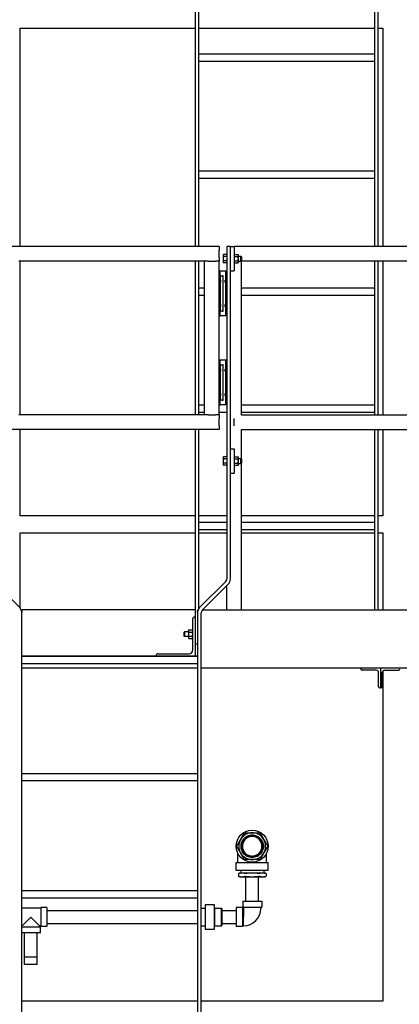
# Model space of a CAD drawing. Header units: inches. Extents: x 24 to 1128, y -94 to 748.
# Tile 480 of 573: x 878 to 917, y 196 to 297. Entities that reach past the tile are written whole.
import ezdxf

# ---------------------------------------------------------------- set-up
doc = ezdxf.new("R2010")
doc.units = ezdxf.units.IN
doc.header["$LTSCALE"] = 32
doc.header["$MEASUREMENT"] = 0
doc.layers.add('Visible (ANSI)', color=7, linetype='Continuous', lineweight=30)

msp = doc.modelspace()

# ---------------------------------------------------------------- linework, layer by layer
at = {"layer": 'Visible (ANSI)'}
for p, q in [((896.22407, 309.56546), (896.22407, 273.37612)), ((896.59907, 273.37612), (896.59907, 309.56546)), ((914.59907, 309.56546), (914.59907, 273.37612)), ((914.97407, 273.37612), (914.97407, 309.56546)), ((878.27871, 295.75112), (896.22407, 295.75112)), ((878.27871, 273.37612), (878.27871, 295.75112)), ((896.59907, 295.75112), (914.59907, 295.75112)), ((914.97407, 295.75112), (915.44166, 295.75112)), ((915.44166, 295.75112), (915.44166, 273.37612)), ((896.59907, 293.12612), (914.59907, 293.12612)), ((896.59907, 292.37612), (914.59907, 292.37612)), ((896.59907, 281.12612), (914.59907, 281.12612)), ((896.59907, 280.37612), (914.59907, 280.37612)), ((898.66468, 273.37612), (876.66468, 273.37612)), ((898.66468, 273.37612), (898.66468, 273.00112)), ((898.66468, 272.25112), (898.66468, 273.00112)), ((899.09516, 272.50112), (899.12865, 272.55914)), ((899.45916, 272.55914), (899.12865, 272.55914)), ((899.83416, 273.37612), (899.45916, 273.37612)), ((899.45916, 273.37612), (899.45916, 239.28145)), ((899.45916, 272.55914), (899.45916, 272.45088)), ((899.83416, 239.28145), (899.83416, 273.37612)), ((899.83416, 273.37612), (900.20916, 273.37612)), ((900.20916, 273.37612), (900.20916, 270.87612)), ((966.45916, 273.37612), (900.20916, 273.37612)), ((900.20916, 272.50112), (900.24266, 272.55914)), ((900.24266, 272.55914), (900.61367, 272.55914)), ((900.64716, 272.50112), (900.61367, 272.55914)), ((897.16468, 271.87612), (878.16468, 271.87612)), ((878.27871, 256.12612), (878.27871, 271.87612)), ((896.22407, 271.87612), (896.22407, 256.12612)), ((896.59907, 256.12612), (896.59907, 271.87612)), ((897.16468, 256.12612), (897.16468, 271.87612)), ((897.53968, 271.87612), (897.16468, 271.87612)), ((897.53968, 271.87612), (898.28968, 271.87612)), ((898.66468, 271.87612), (898.28968, 271.87612)), ((898.66468, 272.25112), (898.66468, 271.87612)), ((898.66468, 256.12612), (898.66468, 271.87612)), ((899.09516, 272.50112), (899.09516, 272.45088)), ((899.09516, 272.45088), (899.09516, 272.12612)), ((899.09516, 272.12612), (899.09516, 271.80137)), ((899.09516, 271.80137), (899.09516, 271.75112)), ((899.09516, 271.75112), (899.12865, 271.69311)), ((899.45916, 272.34263), (899.12865, 272.34263)), ((899.45916, 271.90962), (899.12865, 271.90962)), ((899.45916, 271.69311), (899.12865, 271.69311)), ((899.45916, 272.50112), (899.45916, 272.50112)), ((899.45916, 272.45088), (899.45916, 272.34263)), ((899.45916, 272.34263), (899.45916, 272.12612)), ((899.45916, 272.12612), (899.45916, 271.90962)), ((899.45916, 271.90962), (899.45916, 271.80137)), ((899.45916, 271.80137), (899.45916, 271.69311)), ((899.45916, 271.75112), (899.45916, 271.75112)), ((900.20916, 271.75112), (900.24266, 271.69311)), ((900.24266, 272.34263), (900.61367, 272.34263)), ((900.24266, 271.90962), (900.61367, 271.90962)), ((900.24266, 271.69311), (900.61367, 271.69311)), ((900.64716, 271.75112), (900.61367, 271.69311)), ((900.64716, 272.45088), (900.64716, 272.50112)), ((900.64716, 272.12612), (900.64716, 272.45088)), ((900.64716, 272.37612), (900.91339, 272.37612)), ((900.64716, 271.80137), (900.64716, 272.12612)), ((900.64716, 271.87612), (900.91339, 271.87612)), ((900.64716, 271.75112), (900.64716, 271.80137)), ((900.95916, 272.32894), (900.91339, 272.37612)), ((900.91339, 271.87612), (900.91339, 272.37612)), ((900.95916, 271.92331), (900.91339, 271.87612)), ((900.91339, 271.87612), (900.95916, 271.87612)), ((900.95916, 272.32894), (900.95916, 271.92331)), ((900.95916, 256.12612), (900.95916, 271.87612)), ((966.45916, 271.87612), (900.95916, 271.87612)), ((914.59907, 271.87612), (914.59907, 256.12612)), ((914.97407, 256.12612), (914.97407, 271.87612)), ((915.44166, 271.87612), (915.44166, 256.12612)), ((898.66468, 270.87612), (898.78968, 270.87612)), ((898.78968, 266.25112), (898.78968, 270.87612)), ((898.78968, 270.87612), (898.82654, 270.87612)), ((898.82654, 270.87612), (899.33416, 270.87612)), ((899.33416, 270.87612), (899.45916, 270.87612)), ((899.33416, 270.87612), (899.33416, 266.25112)), ((899.83416, 270.87612), (900.20916, 270.87612)), ((898.82804, 266.79279), (898.82804, 270.33446)), ((898.8294, 270.37612), (898.99391, 270.37612)), ((899.05641, 270.38252), (899.05641, 266.74473)), ((896.59907, 269.12612), (897.16468, 269.12612)), ((900.95916, 269.12612), (914.59907, 269.12612)), ((896.59907, 268.37612), (897.16468, 268.37612)), ((900.95916, 268.37612), (914.59907, 268.37612)), ((898.99391, 266.75112), (898.8294, 266.75112)), ((898.66468, 266.25112), (898.78968, 266.25112)), ((898.78968, 266.25112), (898.82654, 266.25112)), ((899.33416, 266.25112), (898.82654, 266.25112)), ((899.45916, 266.25112), (899.33416, 266.25112)), ((898.66468, 261.75112), (898.78968, 261.75112)), ((898.78968, 257.12612), (898.78968, 261.75112)), ((898.78968, 261.75112), (898.82654, 261.75112)), ((898.82654, 261.75112), (899.33416, 261.75112)), ((899.33416, 261.75112), (899.45916, 261.75112)), ((899.33416, 261.75112), (899.33416, 257.12612)), ((898.82804, 257.66779), (898.82804, 261.20946)), ((898.8294, 261.25112), (898.99391, 261.25112)), ((899.05641, 261.25752), (899.05641, 257.61973)), ((898.99391, 257.62612), (898.8294, 257.62612)), ((896.59907, 257.12612), (897.16468, 257.12612)), ((898.66468, 257.12612), (898.78968, 257.12612)), ((898.78968, 257.12612), (898.82654, 257.12612)), ((899.33416, 257.12612), (898.82654, 257.12612)), ((899.45916, 257.12612), (899.33416, 257.12612)), ((900.95916, 257.12612), (914.59907, 257.12612)), ((897.16468, 256.12612), (878.16468, 256.12612)), ((896.59907, 256.37612), (897.16468, 256.37612)), ((897.53968, 256.12612), (897.16468, 256.12612)), ((897.53968, 256.12612), (898.28968, 256.12612)), ((898.66468, 256.12612), (898.28968, 256.12612)), ((898.66468, 256.37612), (899.45916, 256.37612)), ((898.66468, 256.12612), (898.66468, 255.75112)), ((898.66468, 255.00112), (898.66468, 255.75112)), ((900.20916, 255.00112), (900.20916, 255.75112)), ((900.95916, 256.37612), (914.59907, 256.37612)), ((900.95916, 256.12612), (966.45916, 256.12612)), ((898.66468, 254.62612), (876.66468, 254.62612)), ((878.27871, 245.75112), (878.27871, 254.62612)), ((896.22407, 254.62612), (896.22407, 232.62612)), ((896.59907, 236.25169), (896.59907, 254.62612)), ((898.66468, 255.00112), (898.66468, 254.62612)), ((900.95916, 251.57894), (900.95916, 254.62612)), ((900.95916, 254.62612), (966.45916, 254.62612)), ((914.59907, 254.62612), (914.59907, 236.12612)), ((914.97407, 236.12612), (914.97407, 254.62612)), ((915.44166, 254.62612), (915.44166, 245.75112)), ((899.83416, 252.62612), (900.20916, 252.62612)), ((900.20916, 252.62612), (900.20916, 250.12612)), ((899.09516, 251.75112), (899.12865, 251.80914)), ((899.09516, 251.75112), (899.09516, 251.70088)), ((899.09516, 251.70088), (899.09516, 251.37612)), ((899.09516, 251.37612), (899.09516, 251.05137)), ((899.45916, 251.80914), (899.12865, 251.80914)), ((899.45916, 251.59263), (899.12865, 251.59263)), ((899.45916, 251.80914), (899.45916, 251.70088)), ((899.45916, 251.75112), (899.45916, 251.75112)), ((899.45916, 251.70088), (899.45916, 251.59263)), ((899.45916, 251.59263), (899.45916, 251.37612)), ((899.45916, 251.37612), (899.45916, 251.15962)), ((900.20916, 251.75112), (900.24266, 251.80914)), ((900.24266, 251.80914), (900.61367, 251.80914)), ((900.24266, 251.59263), (900.61367, 251.59263)), ((900.64716, 251.75112), (900.61367, 251.80914)), ((900.64716, 251.70088), (900.64716, 251.75112)), ((900.64716, 251.37612), (900.64716, 251.70088)), ((900.64716, 251.62612), (900.91339, 251.62612)), ((900.64716, 251.05137), (900.64716, 251.37612)), ((900.95916, 251.57894), (900.91339, 251.62612)), ((900.91339, 251.12612), (900.91339, 251.62612)), ((900.95916, 251.57894), (900.95916, 251.17331)), ((899.09516, 251.05137), (899.09516, 251.00112)), ((899.09516, 251.00112), (899.12865, 250.94311)), ((899.45916, 251.15962), (899.12865, 251.15962)), ((899.45916, 250.94311), (899.12865, 250.94311)), ((899.45916, 251.15962), (899.45916, 251.05137)), ((899.45916, 251.05137), (899.45916, 250.94311)), ((899.45916, 251.00112), (899.45916, 251.00112)), ((900.20916, 251.00112), (900.24266, 250.94311)), ((900.24266, 251.15962), (900.61367, 251.15962)), ((900.24266, 250.94311), (900.61367, 250.94311)), ((900.64716, 251.00112), (900.61367, 250.94311)), ((900.64716, 251.12612), (900.91339, 251.12612)), ((900.64716, 251.00112), (900.64716, 251.05137)), ((900.95916, 251.17331), (900.91339, 251.12612)), ((900.95916, 236.12612), (900.95916, 251.17331)), ((899.83416, 250.12612), (900.20916, 250.12612)), ((896.22407, 245.75112), (878.27871, 245.75112)), ((899.45916, 245.75112), (896.59907, 245.75112)), ((914.59907, 245.75112), (900.95916, 245.75112)), ((915.44166, 245.75112), (914.97407, 245.75112)), ((896.59907, 245.12612), (899.45916, 245.12612)), ((896.59907, 244.37612), (899.45916, 244.37612)), ((900.95916, 245.12612), (914.59907, 245.12612)), ((900.95916, 244.37612), (914.59907, 244.37612)), ((878.27871, 244.00112), (896.22407, 244.00112)), ((878.27871, 236.30343), (878.27871, 244.00112)), ((896.59907, 244.00112), (899.45916, 244.00112)), ((900.95916, 244.00112), (914.59907, 244.00112)), ((914.97407, 244.00112), (915.44166, 244.00112)), ((915.44166, 244.00112), (915.44166, 236.12612)), ((878.23949, 236.34579), (875.569, 239.01629)), ((899.34933, 239.01629), (896.67883, 236.34579)), ((896.944, 236.08063), (899.61449, 238.75112)), ((899.45916, 236.12612), (899.45916, 238.59579)), ((878.3918, 236.12612), (878.45916, 236.12612)), ((878.45916, 236.00511), (878.45916, 236.12612)), ((896.22407, 236.12612), (878.45916, 236.12612)), ((878.45916, 236.00511), (878.45916, 235.83596)), ((878.45916, 235.81546), (878.45916, 235.83596)), ((878.45916, 128.37612), (878.45916, 235.81546)), ((896.16407, 235.37612), (896.22407, 235.37612)), ((896.22407, 235.37612), (896.22407, 231.37612)), ((896.45916, 236.12612), (896.45916, 236.00511)), ((896.45916, 236.12612), (896.52653, 236.12612)), ((896.45916, 235.83596), (896.45916, 236.00511)), ((896.45916, 235.83596), (896.45916, 235.81546)), ((896.45916, 235.81546), (896.45916, 128.37612)), ((896.83416, 128.37612), (896.83416, 235.81546)), ((896.98949, 236.12612), (966.45916, 236.12612)), ((895.97407, 232.00612), (895.97407, 235.18612)), ((895.09907, 233.82894), (895.14484, 233.87612)), ((895.09907, 233.42331), (895.09907, 233.82894)), ((895.09907, 233.42331), (895.14484, 233.37612)), ((895.14484, 233.87612), (895.14484, 233.37612)), ((895.53607, 233.87612), (895.14484, 233.87612)), ((895.53607, 233.37612), (895.14484, 233.37612)), ((895.53607, 234.00112), (895.56957, 234.05914)), ((895.53607, 234.00112), (895.53607, 233.95088)), ((895.53607, 233.95088), (895.53607, 233.62612)), ((895.53607, 233.62612), (895.53607, 233.30137)), ((895.53607, 233.30137), (895.53607, 233.25112)), ((895.53607, 233.25112), (895.56957, 233.19311)), ((895.56957, 234.05914), (895.94058, 234.05914)), ((895.56957, 233.84263), (895.94058, 233.84263)), ((895.56957, 233.40962), (895.94058, 233.40962)), ((895.56957, 233.19311), (895.94058, 233.19311)), ((895.97407, 234.00112), (895.94058, 234.05914)), ((895.97407, 233.25112), (895.94058, 233.19311)), ((896.22407, 232.62612), (896.45916, 232.62612)), ((896.45916, 231.37612), (878.45916, 231.37612)), ((878.45916, 231.36112), (896.45916, 231.36112)), ((892.22407, 231.37612), (892.22407, 231.43612)), ((892.41407, 231.62612), (895.59407, 231.62612)), ((878.45916, 230.61112), (896.45916, 230.61112)), ((896.45916, 230.12612), (878.45916, 230.12612)), ((964.87916, 230.12612), (896.83416, 230.12612)), ((913.20916, 230.05812), (913.20916, 230.12612)), ((914.77116, 229.93812), (913.32916, 229.93812)), ((915.02116, 228.24612), (915.02116, 229.68812)), ((915.20916, 230.12612), (915.20916, 228.12612)), ((915.20916, 230.12612), (915.20916, 228.12612)), ((915.39716, 228.24612), (915.39716, 229.68812)), ((915.44166, 229.8305), (915.44166, 196.00112)), ((915.64716, 229.93812), (917.08916, 229.93812)), ((915.20916, 228.12612), (915.14116, 228.12612)), ((915.20916, 228.12612), (915.27716, 228.12612)), ((878.45916, 219.36112), (896.45916, 219.36112)), ((878.45916, 218.61112), (896.45916, 218.61112)), ((901.97291, 212.89705), (901.97291, 212.99117)), ((902.16041, 212.99117), (902.16041, 212.89705)), ((900.58666, 210.22576), (900.58666, 211.17922)), ((903.54666, 210.22576), (903.54666, 211.17922)), ((900.42666, 209.38576), (900.42666, 210.22576)), ((900.42666, 210.22576), (903.70666, 210.22576)), ((901.97291, 210.78036), (901.97291, 210.87447)), ((902.16041, 210.87447), (902.16041, 210.78036)), ((903.70666, 209.38576), (903.70666, 210.22576)), ((903.70666, 209.38576), (900.42666, 209.38576)), ((900.81666, 209.13576), (900.65229, 209.09172)), ((900.65229, 209.09172), (900.65229, 208.80481)), ((900.98413, 209.13576), (900.81666, 209.13576)), ((900.89008, 209.38576), (900.87916, 209.13576)), ((902.06666, 209.13576), (900.98413, 209.13576)), ((903.1492, 209.13576), (902.06666, 209.13576)), ((903.31666, 209.13576), (903.1492, 209.13576)), ((903.24325, 209.38576), (903.25416, 209.13576)), ((903.31666, 209.13576), (903.48103, 209.09172)), ((903.48103, 209.09172), (903.48103, 208.80481)), ((900.81666, 208.76076), (900.65229, 208.80481)), ((900.81666, 208.76076), (900.98413, 208.76076)), ((900.98413, 208.76076), (902.06666, 208.76076)), ((901.40916, 206.26076), (901.40916, 208.76076)), ((902.06666, 208.76076), (903.1492, 208.76076)), ((902.72416, 206.26076), (902.72416, 208.76076)), ((903.1492, 208.76076), (903.31666, 208.76076)), ((903.31666, 208.76076), (903.48103, 208.80481)), ((878.45916, 207.36112), (896.45916, 207.36112)), ((878.45916, 206.61112), (896.45916, 206.61112)), ((901.09166, 206.26076), (901.09166, 205.64076)), ((901.09166, 206.26076), (903.04166, 206.26076)), ((903.04166, 206.26076), (903.04166, 205.64076)), ((880.38916, 205.52076), (878.45916, 205.52076)), ((881.00916, 205.60576), (880.38916, 205.60576)), ((880.38916, 205.60576), (880.38916, 203.65576)), ((881.00916, 205.60576), (881.00916, 203.65576)), ((881.00916, 205.28826), (896.45916, 205.28826)), ((896.83416, 205.53076), (897.23728, 205.53076)), ((897.23728, 205.88076), (897.23728, 205.51465)), ((897.23728, 205.51465), (897.23728, 204.63076)), ((898.19365, 205.88076), (897.25591, 205.88076)), ((898.21228, 205.51465), (898.21228, 205.88076)), ((898.22728, 205.53076), (898.21228, 205.54576)), ((898.21228, 204.63076), (898.21228, 205.51465)), ((898.22728, 203.73076), (898.22728, 205.53076)), ((898.22728, 205.53076), (898.93666, 205.53076)), ((898.95228, 205.51514), (898.93666, 205.53076)), ((898.93666, 203.73076), (898.93666, 205.53076)), ((898.95228, 205.51514), (898.95228, 203.74639)), ((898.95228, 205.28826), (900.43666, 205.28826)), ((901.05666, 205.60576), (900.43666, 205.60576)), ((900.43666, 205.60576), (900.43666, 203.65576)), ((901.05666, 205.60576), (901.05666, 203.65576)), ((901.17666, 205.52076), (901.05666, 205.52076)), ((901.09166, 205.64076), (903.04166, 205.64076)), ((901.17666, 205.64076), (901.17666, 205.52076)), ((901.17666, 205.52076), (901.18666, 205.51076)), ((901.18666, 205.51076), (901.18666, 204.62827)), ((902.95666, 205.64076), (902.95666, 205.51076)), ((879.37916, 204.63076), (878.48916, 203.74076)), ((880.26916, 203.74076), (879.37916, 204.63076)), ((881.00916, 203.97326), (896.45916, 203.97326)), ((897.23728, 204.63076), (897.23728, 203.74688)), ((898.21228, 203.74688), (898.21228, 204.63076)), ((898.95228, 203.97326), (900.43666, 203.97326)), ((901.18321, 203.73576), (901.18243, 204.62826)), ((878.48916, 203.74076), (878.45916, 203.74076)), ((878.45916, 203.62076), (880.35416, 203.62076)), ((880.35416, 203.00076), (878.45916, 203.00076)), ((878.48916, 203.62076), (878.48916, 203.74076)), ((878.72166, 200.50076), (878.72166, 203.00076)), ((880.03666, 200.50076), (880.03666, 203.00076)), ((880.26916, 203.62076), (880.26916, 203.74076)), ((880.38916, 203.74076), (880.26916, 203.74076)), ((880.35416, 203.00076), (880.35416, 203.62076)), ((881.00916, 203.65576), (880.38916, 203.65576)), ((896.83416, 203.73076), (897.23728, 203.73076)), ((897.23728, 203.74688), (897.23728, 203.38076)), ((897.25591, 203.38076), (898.19365, 203.38076)), ((898.21228, 203.38076), (898.21228, 203.74688)), ((898.22728, 203.73076), (898.21228, 203.71576)), ((898.22728, 203.73076), (898.93666, 203.73076)), ((898.95228, 203.74639), (898.93666, 203.73076)), ((901.05666, 203.65576), (900.43666, 203.65576)), ((901.18321, 203.74076), (901.05666, 203.74076)), ((878.7413, 199.75076), (878.72166, 200.50076)), ((880.03666, 200.50076), (878.72166, 200.50076)), ((880.01702, 199.75076), (880.03666, 200.50076)), ((880.01702, 199.75076), (878.7413, 199.75076)), ((896.45916, 196.00112), (878.45916, 196.00112)), ((915.44166, 196.00112), (896.83416, 196.00112))]:
    msp.add_line(p, q, dxfattribs=at)
for radius in [1.64, 1.14583]:
    msp.add_circle((902.06666, 211.88576), radius, dxfattribs=at)
for centre, radius, start, end in [((898.99391, 270.31362), 0.0625, 0, 90), ((898.99391, 266.81362), 0.0625, 270, 0), ((898.99391, 261.18862), 0.0625, 0, 90), ((898.99391, 257.68862), 0.0625, 270, 0), ((899.08416, 239.28145), 0.375, 315, 0), ((899.08416, 239.28145), 0.75, 315, 0), ((877.70916, 235.81546), 0.75, 0, 45), ((897.20916, 235.81546), 0.75, 135, 180), ((896.16407, 235.18612), 0.19, 90, 180), ((897.20916, 235.81546), 0.375, 135, 180), ((892.41407, 231.43612), 0.19, 90, 180), ((895.59407, 232.00612), 0.38, 270, 0), ((913.32916, 230.05812), 0.12, 180, 270), ((914.77116, 229.68812), 0.25, 0, 90), ((915.64716, 229.68812), 0.25, 90, 180), ((917.08916, 230.05812), 0.12, 270, 0), ((915.14116, 228.24612), 0.12, 180, 270), ((915.27716, 228.24612), 0.12, 270, 0), ((902.06666, 211.88576), 1.375, 90, 150), ((902.06666, 211.88576), 1.125, 94.7801918, 265.2198082), ((902.06666, 211.88576), 1.125, 85.2198082, 94.7801918), ((902.06666, 211.88576), 1.375, 30, 90), ((902.06666, 211.88576), 1.125, 274.7801918, 85.2198082), ((902.06666, 211.88576), 1.375, 150, 210), ((902.06666, 211.88576), 1.10937, 94.8476785, 265.1523215), ((902.06666, 211.88576), 1.01562, 95.2963809, 264.7036191), ((902.06666, 211.88576), 1, 95.379379, 264.620621), ((902.06666, 211.88576), 1, 84.620621, 95.379379), ((902.06666, 211.88576), 1.10937, 274.8476785, 85.1523215), ((902.06666, 211.88576), 1.01562, 275.2963809, 84.7036191), ((902.06666, 211.88576), 1, 275.379379, 84.620621), ((902.06666, 211.88576), 1.375, 330, 30), ((902.06666, 211.88576), 1.375, 210, 270), ((902.06666, 211.88576), 1.375, 270, 330), ((902.06666, 211.88576), 1, 264.620621, 275.379379), ((902.06666, 211.88576), 1.125, 265.2198082, 274.7801918), ((901.18166, 205.51076), 1.775, 270.05, 0)]:
    msp.add_arc(centre, radius, start, end, dxfattribs=at)
for centre in [(898.80061, 269.81362), (898.80061, 267.31362), (898.80061, 260.68862), (898.80061, 258.18862)]:
    msp.add_ellipse(centre, major_axis=(0, -0.09843), ratio=0.034920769, dxfattribs=at)
for centre, start_param, end_param in [((898.82949, 270.33446), 3.141592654, 4.71238898), ((898.82949, 266.79279), 4.71238898, 6.283185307), ((898.82949, 261.20946), 3.141592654, 4.71238898), ((898.82949, 257.66779), 4.71238898, 6.283185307)]:
    msp.add_ellipse(centre, major_axis=(0, -0.04167), ratio=0.034920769, start_param=start_param, end_param=end_param, dxfattribs=at)
for points, weights in [([(899.12865, 272.55914), (899.09516, 272.50112), (899.09516, 272.45088)], [1, 1.0379548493, 1]), ([(900.24266, 272.55914), (900.20916, 272.50112), (900.20916, 272.45088)], [1, 1.0379548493, 1]), ([(900.64716, 272.45088), (900.64716, 272.50112), (900.61367, 272.55914)], [1, 1.0379548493, 1]), ([(899.09516, 272.45088), (899.09516, 272.40064), (899.12865, 272.34263)], [1, 1.0379548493, 1]), ([(899.12865, 272.34263), (899.09516, 272.22661), (899.09516, 272.12612)], [1, 1.0379548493, 1]), ([(899.09516, 272.12612), (899.09516, 272.02564), (899.12865, 271.90962)], [1, 1.0379548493, 1]), ([(899.12865, 271.90962), (899.09516, 271.85161), (899.09516, 271.80137)], [1, 1.0379548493, 1]), ([(899.09516, 271.80137), (899.09516, 271.75112), (899.12865, 271.69311)], [1, 1.0379548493, 1]), ([(900.20916, 272.45088), (900.20916, 272.40064), (900.24266, 272.34263)], [1, 1.0379548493, 1]), ([(900.24266, 272.34263), (900.20916, 272.22661), (900.20916, 272.12612)], [1, 1.0379548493, 1]), ([(900.20916, 272.12612), (900.20916, 272.02564), (900.24266, 271.90962)], [1, 1.0379548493, 1]), ([(900.24266, 271.90962), (900.20916, 271.85161), (900.20916, 271.80137)], [1, 1.0379548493, 1]), ([(900.20916, 271.80137), (900.20916, 271.75112), (900.24266, 271.69311)], [1, 1.0379548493, 1]), ([(900.61367, 272.34263), (900.64716, 272.40064), (900.64716, 272.45088)], [1, 1.0379548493, 1]), ([(900.64716, 272.12612), (900.64716, 272.22661), (900.61367, 272.34263)], [1, 1.0379548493, 1]), ([(900.61367, 271.90962), (900.64716, 272.02564), (900.64716, 272.12612)], [1, 1.0379548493, 1]), ([(900.64716, 271.80137), (900.64716, 271.85161), (900.61367, 271.90962)], [1, 1.0379548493, 1]), ([(900.61367, 271.69311), (900.64716, 271.75112), (900.64716, 271.80137)], [1, 1.0379548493, 1]), ([(899.12865, 251.80914), (899.09516, 251.75112), (899.09516, 251.70088)], [1, 1.0379548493, 1]), ([(899.09516, 251.70088), (899.09516, 251.65064), (899.12865, 251.59263)], [1, 1.0379548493, 1]), ([(899.12865, 251.59263), (899.09516, 251.47661), (899.09516, 251.37612)], [1, 1.0379548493, 1]), ([(899.09516, 251.37612), (899.09516, 251.27564), (899.12865, 251.15962)], [1, 1.0379548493, 1]), ([(900.24266, 251.80914), (900.20916, 251.75112), (900.20916, 251.70088)], [1, 1.0379548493, 1]), ([(900.20916, 251.70088), (900.20916, 251.65064), (900.24266, 251.59263)], [1, 1.0379548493, 1]), ([(900.24266, 251.59263), (900.20916, 251.47661), (900.20916, 251.37612)], [1, 1.0379548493, 1]), ([(900.20916, 251.37612), (900.20916, 251.27564), (900.24266, 251.15962)], [1, 1.0379548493, 1]), ([(900.64716, 251.70088), (900.64716, 251.75112), (900.61367, 251.80914)], [1, 1.0379548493, 1]), ([(900.61367, 251.59263), (900.64716, 251.65064), (900.64716, 251.70088)], [1, 1.0379548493, 1]), ([(900.64716, 251.37612), (900.64716, 251.47661), (900.61367, 251.59263)], [1, 1.0379548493, 1]), ([(900.61367, 251.15962), (900.64716, 251.27564), (900.64716, 251.37612)], [1, 1.0379548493, 1]), ([(899.12865, 251.15962), (899.09516, 251.10161), (899.09516, 251.05137)], [1, 1.0379548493, 1]), ([(899.09516, 251.05137), (899.09516, 251.00112), (899.12865, 250.94311)], [1, 1.0379548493, 1]), ([(900.24266, 251.15962), (900.20916, 251.10161), (900.20916, 251.05137)], [1, 1.0379548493, 1]), ([(900.20916, 251.05137), (900.20916, 251.00112), (900.24266, 250.94311)], [1, 1.0379548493, 1]), ([(900.64716, 251.05137), (900.64716, 251.10161), (900.61367, 251.15962)], [1, 1.0379548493, 1]), ([(900.61367, 250.94311), (900.64716, 251.00112), (900.64716, 251.05137)], [1, 1.0379548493, 1]), ([(895.56957, 234.05914), (895.53607, 234.00112), (895.53607, 233.95088)], [1, 1.0379548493, 1]), ([(895.53607, 233.95088), (895.53607, 233.90064), (895.56957, 233.84263)], [1, 1.0379548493, 1]), ([(895.56957, 233.84263), (895.53607, 233.72661), (895.53607, 233.62612)], [1, 1.0379548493, 1]), ([(895.53607, 233.62612), (895.53607, 233.52564), (895.56957, 233.40962)], [1, 1.0379548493, 1]), ([(895.56957, 233.40962), (895.53607, 233.35161), (895.53607, 233.30137)], [1, 1.0379548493, 1]), ([(895.53607, 233.30137), (895.53607, 233.25112), (895.56957, 233.19311)], [1, 1.0379548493, 1]), ([(895.97407, 233.95088), (895.97407, 234.00112), (895.94058, 234.05914)], [1, 1.0379548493, 1]), ([(895.94058, 233.84263), (895.97407, 233.90064), (895.97407, 233.95088)], [1, 1.0379548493, 1]), ([(895.97407, 233.62612), (895.97407, 233.72661), (895.94058, 233.84263)], [1, 1.0379548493, 1]), ([(895.94058, 233.40962), (895.97407, 233.52564), (895.97407, 233.62612)], [1, 1.0379548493, 1]), ([(895.97407, 233.30137), (895.97407, 233.35161), (895.94058, 233.40962)], [1, 1.0379548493, 1]), ([(895.94058, 233.19311), (895.97407, 233.25112), (895.97407, 233.30137)], [1, 1.0379548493, 1]), ([(900.87588, 212.57326), (901.04534, 212.86678), (901.23672, 213.19826)], [1, 1.05302826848, 1.0414979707]), ([(901.34498, 213.26076), (901.72774, 213.26076), (902.06666, 213.26076)], [1.0414979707, 1.05302826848, 1]), ([(901.97291, 212.99117), (901.97291, 212.99896), (901.97291, 213.00685)], [1, 1.00004890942, 1.00004856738]), ([(902.06666, 213.26076), (902.40558, 213.26076), (902.78835, 213.26076)], [1, 1.05302826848, 1.0414979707]), ([(902.16041, 213.00685), (902.16041, 212.99896), (902.16041, 212.99117)], [1.00004856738, 1.00004890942, 1]), ([(902.8966, 213.19826), (903.08799, 212.86678), (903.25745, 212.57326)], [1.0414979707, 1.05302826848, 1]), ([(900.51503, 211.94826), (900.70642, 212.27975), (900.87588, 212.57326)], [1.0414979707, 1.05302826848, 1]), ([(901.97291, 212.88136), (901.97291, 212.88914), (901.97291, 212.89705)], [1.00006158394, 1.00006110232, 1]), ([(902.16041, 212.89705), (902.16041, 212.88914), (902.16041, 212.88136)], [1, 1.00006110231, 1.00006158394]), ([(903.25745, 212.57326), (903.42691, 212.27975), (903.61829, 211.94826)], [1, 1.05302826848, 1.0414979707]), ([(900.87588, 211.19826), (900.70642, 211.49178), (900.51503, 211.82326)], [1, 1.05302826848, 1.0414979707]), ([(901.23672, 210.57326), (901.04534, 210.90475), (900.87588, 211.19826)], [1.0414979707, 1.05302826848, 1]), ([(903.25745, 211.19826), (903.08799, 210.90475), (902.8966, 210.57326)], [1, 1.05302826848, 1.0414979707]), ([(903.61829, 211.82326), (903.42691, 211.49178), (903.25745, 211.19826)], [1.0414979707, 1.05302826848, 1]), ([(902.06666, 210.51076), (901.72774, 210.51076), (901.34498, 210.51076)], [1, 1.05302826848, 1.0414979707]), ([(901.97291, 210.87447), (901.97291, 210.88238), (901.97291, 210.89017)], [1, 1.00006110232, 1.00006158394]), ([(901.97291, 210.76468), (901.97291, 210.77257), (901.97291, 210.78036)], [1.00004856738, 1.00004890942, 1]), ([(902.78835, 210.51076), (902.40558, 210.51076), (902.06666, 210.51076)], [1.0414979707, 1.05302826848, 1]), ([(902.16041, 210.89017), (902.16041, 210.88238), (902.16041, 210.87447)], [1.00006158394, 1.00006110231, 1]), ([(902.16041, 210.78036), (902.16041, 210.77257), (902.16041, 210.76468)], [1, 1.00004890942, 1.00004856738]), ([(900.98413, 209.13576), (900.83904, 209.13576), (900.67741, 209.0976)], [1, 1.0796639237, 1.10285189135]), ([(901.29085, 209.0976), (901.12923, 209.13576), (900.98413, 209.13576)], [1.10285189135, 1.0796639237, 1]), ([(902.06666, 209.13576), (901.77648, 209.13576), (901.45323, 209.0976)], [1, 1.0796639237, 1.10285189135]), ([(902.6801, 209.0976), (902.35685, 209.13576), (902.06666, 209.13576)], [1.10285189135, 1.0796639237, 1]), ([(903.1492, 209.13576), (903.0041, 209.13576), (902.84248, 209.0976)], [1, 1.0796639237, 1.10285189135]), ([(903.45591, 209.0976), (903.29429, 209.13576), (903.1492, 209.13576)], [1.10285189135, 1.0796639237, 1]), ([(900.67741, 208.79892), (900.83904, 208.76076), (900.98413, 208.76076)], [1.10285189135, 1.0796639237, 1]), ([(900.98413, 208.76076), (901.12923, 208.76076), (901.29085, 208.79892)], [1, 1.0796639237, 1.10285189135]), ([(901.45323, 208.79892), (901.77648, 208.76076), (902.06666, 208.76076)], [1.10285189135, 1.0796639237, 1]), ([(902.06666, 208.76076), (902.35685, 208.76076), (902.6801, 208.79892)], [1, 1.0796639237, 1.10285189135]), ([(902.84248, 208.79892), (903.0041, 208.76076), (903.1492, 208.76076)], [1.10285189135, 1.0796639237, 1]), ([(903.1492, 208.76076), (903.29429, 208.76076), (903.45591, 208.79892)], [1, 1.0796639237, 1.10285189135]), ([(897.23728, 205.88076), (897.23728, 205.88076), (897.25591, 205.88076)], [1, 1.05512060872, 1.07707509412]), ([(897.25591, 205.84415), (897.23728, 205.67404), (897.23728, 205.51465)], [1.07707509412, 1.05512060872, 1]), ([(897.23728, 205.51465), (897.23728, 205.35525), (897.25591, 205.18514)], [1, 1.05512060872, 1.07707509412]), ([(897.25591, 205.09675), (897.23728, 204.85618), (897.23728, 204.63076)], [1.07707509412, 1.05512060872, 1]), ([(898.19365, 205.88076), (898.21228, 205.88076), (898.21228, 205.88076)], [1.07707509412, 1.05512060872, 1]), ([(898.21228, 205.51465), (898.21228, 205.67404), (898.19365, 205.84415)], [1, 1.05512060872, 1.07707509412]), ([(898.19365, 205.18514), (898.21228, 205.35525), (898.21228, 205.51465)], [1.07707509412, 1.05512060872, 1]), ([(898.21228, 204.63076), (898.21228, 204.85618), (898.19365, 205.09675)], [1, 1.05512060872, 1.07707509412]), ([(897.23728, 204.63076), (897.23728, 204.40535), (897.25591, 204.16477)], [1, 1.05512060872, 1.07707509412]), ([(897.25591, 204.07638), (897.23728, 203.90627), (897.23728, 203.74688)], [1.07707509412, 1.05512060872, 1]), ([(898.19365, 204.16477), (898.21228, 204.40535), (898.21228, 204.63076)], [1.07707509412, 1.05512060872, 1]), ([(898.21228, 203.74688), (898.21228, 203.90627), (898.19365, 204.07638)], [1, 1.05512060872, 1.07707509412]), ([(897.25591, 203.38076), (897.23728, 203.38076), (897.23728, 203.38076)], [1.07707509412, 1.05512060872, 1]), ([(897.23728, 203.74688), (897.23728, 203.58749), (897.25591, 203.41737)], [1, 1.05512060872, 1.07707509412]), ([(898.19365, 203.41737), (898.21228, 203.58749), (898.21228, 203.74688)], [1.07707509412, 1.05512060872, 1]), ([(898.21228, 203.38076), (898.21228, 203.38076), (898.19365, 203.38076)], [1, 1.05512060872, 1.07707509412])]:
    msp.add_rational_spline(points, weights, degree=2, dxfattribs=at)
for points in [[(898.82654, 270.87612), (898.82659, 270.87612), (898.82665, 270.87602), (898.82671, 270.87582)], [(898.82671, 266.25143), (898.82665, 266.25123), (898.82659, 266.25112), (898.82654, 266.25112)], [(898.82654, 261.75112), (898.82659, 261.75112), (898.82665, 261.75102), (898.82671, 261.75082)], [(898.82671, 257.12643), (898.82665, 257.12623), (898.82659, 257.12612), (898.82654, 257.12612)]]:
    msp.add_open_spline(points, degree=3, dxfattribs=at)
for points, knots in [([(899.05641, 270.38252), (899.05641, 270.38575), (899.05631, 270.38897), (899.05553, 270.40145), (899.05409, 270.41055), (899.04892, 270.42832), (899.04562, 270.43453), (899.04313, 270.4385), (899.04309, 270.43856), (899.04305, 270.43862)], [0, 0, 0, 0, 0.0245513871, 0.0245513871, 0.0956299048, 0.0956299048, 0.174881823, 0.174881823, 0.1761574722, 0.1761574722, 0.1761574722, 0.1761574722]), ([(899.31715, 269.81362), (899.31715, 269.80129), (899.31676, 269.78814), (899.31511, 269.76398), (899.31384, 269.75297), (899.31067, 269.73539), (899.30855, 269.72774), (899.30352, 269.71765), (899.3006, 269.7152), (899.29475, 269.7152), (899.29141, 269.71771), (899.2849, 269.7279), (899.28174, 269.73559), (899.27666, 269.75314), (899.27438, 269.76407), (899.2713, 269.78814), (899.27051, 269.80127), (899.27051, 269.82598), (899.2713, 269.83911), (899.27438, 269.86318), (899.27666, 269.87411), (899.28174, 269.89166), (899.2849, 269.89935), (899.29141, 269.90954), (899.29475, 269.91205), (899.3006, 269.91205), (899.30352, 269.9096), (899.30855, 269.89951), (899.31067, 269.89186), (899.31384, 269.87428), (899.31511, 269.86327), (899.31676, 269.83911), (899.31715, 269.82596), (899.31715, 269.81362)], [0, 0, 0, 0, 0.094011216, 0.094011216, 0.188022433, 0.188022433, 0.284311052, 0.284311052, 0.380599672, 0.380599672, 0.4782167, 0.4782167, 0.575833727, 0.575833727, 0.669988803, 0.669988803, 0.764143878, 0.764143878, 0.858298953, 0.858298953, 0.952454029, 0.952454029, 1.050071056, 1.050071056, 1.147688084, 1.147688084, 1.243976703, 1.243976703, 1.340265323, 1.340265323, 1.43427654, 1.43427654, 1.528287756, 1.528287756, 1.528287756, 1.528287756]), ([(899.04305, 266.68862), (899.04309, 266.68869), (899.04313, 266.68875), (899.04627, 266.69375), (899.0488, 266.69936), (899.05302, 266.7124), (899.05454, 266.71981), (899.0561, 266.73314), (899.05641, 266.73893), (899.05641, 266.74473)], [-0.0006824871, -0.0006824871, -0.0006824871, -0.0006824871, 0, 0, 0.0536716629, 0.0536716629, 0.1133061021, 0.1133061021, 0.157716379, 0.157716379, 0.157716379, 0.157716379]), ([(899.31715, 267.31362), (899.31715, 267.30129), (899.31676, 267.28814), (899.31511, 267.26398), (899.31384, 267.25297), (899.31067, 267.23539), (899.30855, 267.22774), (899.30352, 267.21765), (899.3006, 267.2152), (899.29475, 267.2152), (899.29141, 267.21771), (899.2849, 267.2279), (899.28174, 267.23559), (899.27666, 267.25314), (899.27438, 267.26407), (899.2713, 267.28814), (899.27051, 267.30127), (899.27051, 267.32598), (899.2713, 267.33911), (899.27438, 267.36318), (899.27666, 267.37411), (899.28174, 267.39166), (899.2849, 267.39935), (899.29141, 267.40954), (899.29475, 267.41205), (899.3006, 267.41205), (899.30352, 267.4096), (899.30855, 267.39951), (899.31067, 267.39186), (899.31384, 267.37428), (899.31511, 267.36327), (899.31676, 267.33911), (899.31715, 267.32596), (899.31715, 267.31362)], [0, 0, 0, 0, 0.094011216, 0.094011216, 0.188022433, 0.188022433, 0.284311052, 0.284311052, 0.380599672, 0.380599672, 0.4782167, 0.4782167, 0.575833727, 0.575833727, 0.669988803, 0.669988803, 0.764143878, 0.764143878, 0.858298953, 0.858298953, 0.952454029, 0.952454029, 1.050071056, 1.050071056, 1.147688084, 1.147688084, 1.243976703, 1.243976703, 1.340265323, 1.340265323, 1.43427654, 1.43427654, 1.528287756, 1.528287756, 1.528287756, 1.528287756]), ([(899.05641, 261.25752), (899.05641, 261.26075), (899.05631, 261.26397), (899.05553, 261.27645), (899.05409, 261.28555), (899.04892, 261.30332), (899.04562, 261.30953), (899.04313, 261.3135), (899.04309, 261.31356), (899.04305, 261.31362)], [0, 0, 0, 0, 0.0245513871, 0.0245513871, 0.0956299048, 0.0956299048, 0.174881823, 0.174881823, 0.1761574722, 0.1761574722, 0.1761574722, 0.1761574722]), ([(899.31715, 260.68862), (899.31715, 260.67629), (899.31676, 260.66314), (899.31511, 260.63898), (899.31384, 260.62797), (899.31067, 260.61039), (899.30855, 260.60274), (899.30352, 260.59265), (899.3006, 260.5902), (899.29475, 260.5902), (899.29141, 260.59271), (899.2849, 260.6029), (899.28174, 260.61059), (899.27666, 260.62814), (899.27438, 260.63907), (899.2713, 260.66314), (899.27051, 260.67627), (899.27051, 260.70098), (899.2713, 260.71411), (899.27438, 260.73818), (899.27666, 260.74911), (899.28174, 260.76666), (899.2849, 260.77435), (899.29141, 260.78454), (899.29475, 260.78705), (899.3006, 260.78705), (899.30352, 260.7846), (899.30855, 260.77451), (899.31067, 260.76686), (899.31384, 260.74928), (899.31511, 260.73827), (899.31676, 260.71411), (899.31715, 260.70096), (899.31715, 260.68862)], [0, 0, 0, 0, 0.094011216, 0.094011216, 0.188022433, 0.188022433, 0.284311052, 0.284311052, 0.380599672, 0.380599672, 0.4782167, 0.4782167, 0.575833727, 0.575833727, 0.669988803, 0.669988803, 0.764143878, 0.764143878, 0.858298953, 0.858298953, 0.952454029, 0.952454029, 1.050071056, 1.050071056, 1.147688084, 1.147688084, 1.243976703, 1.243976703, 1.340265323, 1.340265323, 1.43427654, 1.43427654, 1.528287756, 1.528287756, 1.528287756, 1.528287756]), ([(899.04305, 257.56362), (899.04309, 257.56369), (899.04313, 257.56375), (899.04627, 257.56875), (899.0488, 257.57436), (899.05302, 257.5874), (899.05454, 257.59481), (899.0561, 257.60814), (899.05641, 257.61393), (899.05641, 257.61973)], [-0.0006824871, -0.0006824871, -0.0006824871, -0.0006824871, 0, 0, 0.0536716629, 0.0536716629, 0.1133061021, 0.1133061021, 0.157716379, 0.157716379, 0.157716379, 0.157716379]), ([(899.31715, 258.18862), (899.31715, 258.17629), (899.31676, 258.16314), (899.31511, 258.13898), (899.31384, 258.12797), (899.31067, 258.11039), (899.30855, 258.10274), (899.30352, 258.09265), (899.3006, 258.0902), (899.29475, 258.0902), (899.29141, 258.09271), (899.2849, 258.1029), (899.28174, 258.11059), (899.27666, 258.12814), (899.27438, 258.13907), (899.2713, 258.16314), (899.27051, 258.17627), (899.27051, 258.20098), (899.2713, 258.21411), (899.27438, 258.23818), (899.27666, 258.24911), (899.28174, 258.26666), (899.2849, 258.27435), (899.29141, 258.28454), (899.29475, 258.28705), (899.3006, 258.28705), (899.30352, 258.2846), (899.30855, 258.27451), (899.31067, 258.26686), (899.31384, 258.24928), (899.31511, 258.23827), (899.31676, 258.21411), (899.31715, 258.20096), (899.31715, 258.18862)], [0, 0, 0, 0, 0.094011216, 0.094011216, 0.188022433, 0.188022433, 0.284311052, 0.284311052, 0.380599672, 0.380599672, 0.4782167, 0.4782167, 0.575833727, 0.575833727, 0.669988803, 0.669988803, 0.764143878, 0.764143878, 0.858298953, 0.858298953, 0.952454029, 0.952454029, 1.050071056, 1.050071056, 1.147688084, 1.147688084, 1.243976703, 1.243976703, 1.340265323, 1.340265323, 1.43427654, 1.43427654, 1.528287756, 1.528287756, 1.528287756, 1.528287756]), ([(901.23672, 213.19826), (901.23896, 213.20213), (901.24141, 213.2059), (901.25443, 213.22371), (901.26799, 213.23565), (901.29696, 213.25238), (901.31408, 213.25815), (901.33602, 213.26052), (901.34051, 213.26076), (901.34498, 213.26076)], [-0.6749072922, -0.6749072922, -0.6749072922, -0.6749072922, -0.6423484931, -0.6423484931, -0.5149115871, -0.5149115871, -0.3874746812, -0.3874746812, -0.3549158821, -0.3549158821, -0.3549158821, -0.3549158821]), ([(902.78835, 213.26076), (902.79282, 213.26076), (902.79731, 213.26052), (902.81924, 213.25815), (902.83637, 213.25238), (902.86533, 213.23565), (902.8789, 213.22371), (902.89192, 213.2059), (902.89437, 213.20213), (902.8966, 213.19826)], [-0.6749072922, -0.6749072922, -0.6749072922, -0.6749072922, -0.6423484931, -0.6423484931, -0.5149115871, -0.5149115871, -0.3874746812, -0.3874746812, -0.3549158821, -0.3549158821, -0.3549158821, -0.3549158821]), ([(900.51503, 211.82326), (900.5128, 211.82713), (900.51076, 211.83114), (900.50185, 211.85132), (900.49829, 211.86904), (900.49829, 211.90249), (900.50185, 211.92021), (900.51076, 211.94039), (900.5128, 211.94439), (900.51503, 211.94826)], [-0.6749072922, -0.6749072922, -0.6749072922, -0.6749072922, -0.6423484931, -0.6423484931, -0.5149115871, -0.5149115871, -0.3874746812, -0.3874746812, -0.3549158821, -0.3549158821, -0.3549158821, -0.3549158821]), ([(903.61829, 211.94826), (903.62053, 211.94439), (903.62256, 211.94039), (903.63148, 211.92021), (903.63504, 211.90249), (903.63504, 211.86904), (903.63148, 211.85132), (903.62256, 211.83114), (903.62053, 211.82713), (903.61829, 211.82326)], [-0.6749072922, -0.6749072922, -0.6749072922, -0.6749072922, -0.6423484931, -0.6423484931, -0.5149115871, -0.5149115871, -0.3874746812, -0.3874746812, -0.3549158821, -0.3549158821, -0.3549158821, -0.3549158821]), ([(901.34498, 210.51076), (901.34051, 210.51076), (901.33602, 210.511), (901.31408, 210.51337), (901.29696, 210.51915), (901.26799, 210.53587), (901.25443, 210.54781), (901.24141, 210.56563), (901.23896, 210.56939), (901.23672, 210.57326)], [-0.6749072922, -0.6749072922, -0.6749072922, -0.6749072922, -0.6423484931, -0.6423484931, -0.5149115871, -0.5149115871, -0.3874746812, -0.3874746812, -0.3549158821, -0.3549158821, -0.3549158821, -0.3549158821]), ([(902.8966, 210.57326), (902.89437, 210.56939), (902.89192, 210.56563), (902.8789, 210.54781), (902.86533, 210.53587), (902.83637, 210.51915), (902.81924, 210.51337), (902.79731, 210.511), (902.79282, 210.51076), (902.78835, 210.51076)], [-0.6749072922, -0.6749072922, -0.6749072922, -0.6749072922, -0.6423484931, -0.6423484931, -0.5149115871, -0.5149115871, -0.3874746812, -0.3874746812, -0.3549158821, -0.3549158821, -0.3549158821, -0.3549158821]), ([(900.67741, 209.0976), (900.67458, 209.09694), (900.67196, 209.09632), (900.65809, 209.09306), (900.65229, 209.09172), (900.65229, 209.09172)], [0.5643682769, 0.5643682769, 0.5643682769, 0.5643682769, 0.6057272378, 0.6057272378, 0.8049583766, 0.8049583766, 0.8049583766, 0.8049583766]), ([(901.45323, 209.0976), (901.44756, 209.09694), (901.44188, 209.09632), (901.40893, 209.09306), (901.38212, 209.09172), (901.33684, 209.09172), (901.31582, 209.09306), (901.29675, 209.09632), (901.29368, 209.09694), (901.29085, 209.0976)], [0.5643682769, 0.5643682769, 0.5643682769, 0.5643682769, 0.6057272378, 0.6057272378, 0.8049583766, 0.8049583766, 1.0041895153, 1.0041895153, 1.0455484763, 1.0455484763, 1.0455484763, 1.0455484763]), ([(902.84248, 209.0976), (902.83964, 209.09694), (902.83658, 209.09632), (902.81751, 209.09306), (902.79649, 209.09172), (902.7512, 209.09172), (902.72439, 209.09306), (902.69145, 209.09632), (902.68577, 209.09694), (902.6801, 209.0976)], [0.5643682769, 0.5643682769, 0.5643682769, 0.5643682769, 0.6057272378, 0.6057272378, 0.8049583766, 0.8049583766, 1.0041895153, 1.0041895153, 1.0455484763, 1.0455484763, 1.0455484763, 1.0455484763]), ([(903.48103, 209.09172), (903.48103, 209.09172), (903.47524, 209.09306), (903.46137, 209.09632), (903.45875, 209.09694), (903.45591, 209.0976)], [0.8049583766, 0.8049583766, 0.8049583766, 0.8049583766, 1.0041895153, 1.0041895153, 1.0455484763, 1.0455484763, 1.0455484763, 1.0455484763]), ([(900.65229, 208.80481), (900.65229, 208.80481), (900.65809, 208.80347), (900.67196, 208.80021), (900.67458, 208.79959), (900.67741, 208.79892)], [2.1182330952, 2.1182330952, 2.1182330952, 2.1182330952, 2.317464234, 2.317464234, 2.3588231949, 2.3588231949, 2.3588231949, 2.3588231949]), ([(901.29085, 208.79892), (901.29368, 208.79959), (901.29675, 208.80021), (901.31582, 208.80347), (901.33684, 208.80481), (901.38212, 208.80481), (901.40893, 208.80347), (901.44188, 208.80021), (901.44756, 208.79959), (901.45323, 208.79892)], [1.8776429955, 1.8776429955, 1.8776429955, 1.8776429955, 1.9190019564, 1.9190019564, 2.1182330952, 2.1182330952, 2.317464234, 2.317464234, 2.3588231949, 2.3588231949, 2.3588231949, 2.3588231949]), ([(902.6801, 208.79892), (902.68577, 208.79959), (902.69145, 208.80021), (902.72439, 208.80347), (902.7512, 208.80481), (902.79649, 208.80481), (902.81751, 208.80347), (902.83658, 208.80021), (902.83964, 208.79959), (902.84248, 208.79892)], [1.8776429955, 1.8776429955, 1.8776429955, 1.8776429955, 1.9190019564, 1.9190019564, 2.1182330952, 2.1182330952, 2.317464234, 2.317464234, 2.3588231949, 2.3588231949, 2.3588231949, 2.3588231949]), ([(903.45591, 208.79892), (903.45875, 208.79959), (903.46137, 208.80021), (903.47524, 208.80347), (903.48103, 208.80481), (903.48103, 208.80481)], [1.8776429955, 1.8776429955, 1.8776429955, 1.8776429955, 1.9190019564, 1.9190019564, 2.1182330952, 2.1182330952, 2.1182330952, 2.1182330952]), ([(897.25591, 205.88076), (897.2572, 205.88076), (897.25783, 205.87729), (897.25783, 205.8652), (897.2572, 205.8559), (897.25591, 205.84415)], [0.3970399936, 0.3970399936, 0.3970399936, 0.3970399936, 0.5173894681, 0.5173894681, 0.6377389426, 0.6377389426, 0.6377389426, 0.6377389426]), ([(897.25591, 205.18514), (897.2572, 205.17339), (897.25783, 205.15918), (897.25783, 205.13), (897.2572, 205.11338), (897.25591, 205.09675)], [0.3970399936, 0.3970399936, 0.3970399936, 0.3970399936, 0.5173894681, 0.5173894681, 0.6377389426, 0.6377389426, 0.6377389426, 0.6377389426]), ([(898.19365, 205.84415), (898.19237, 205.8559), (898.19173, 205.8652), (898.19173, 205.87729), (898.19237, 205.88076), (898.19365, 205.88076)], [1.2997285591, 1.2997285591, 1.2997285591, 1.2997285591, 1.4200780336, 1.4200780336, 1.5404275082, 1.5404275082, 1.5404275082, 1.5404275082]), ([(898.19365, 205.09675), (898.19237, 205.11338), (898.19173, 205.13), (898.19173, 205.15918), (898.19237, 205.17339), (898.19365, 205.18514)], [1.2997285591, 1.2997285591, 1.2997285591, 1.2997285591, 1.4200780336, 1.4200780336, 1.5404275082, 1.5404275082, 1.5404275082, 1.5404275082]), ([(897.25591, 204.16477), (897.2572, 204.14815), (897.25783, 204.13153), (897.25783, 204.10235), (897.2572, 204.08814), (897.25591, 204.07638)], [1.2997285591, 1.2997285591, 1.2997285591, 1.2997285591, 1.4200780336, 1.4200780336, 1.5404275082, 1.5404275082, 1.5404275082, 1.5404275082]), ([(898.19365, 204.07638), (898.19237, 204.08814), (898.19173, 204.10235), (898.19173, 204.13153), (898.19237, 204.14815), (898.19365, 204.16477)], [0.3970399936, 0.3970399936, 0.3970399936, 0.3970399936, 0.5173894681, 0.5173894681, 0.6377389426, 0.6377389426, 0.6377389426, 0.6377389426]), ([(897.25591, 203.41737), (897.2572, 203.40562), (897.25783, 203.39632), (897.25783, 203.38423), (897.2572, 203.38076), (897.25591, 203.38076)], [0.3970399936, 0.3970399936, 0.3970399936, 0.3970399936, 0.5173894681, 0.5173894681, 0.6377389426, 0.6377389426, 0.6377389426, 0.6377389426]), ([(898.19365, 203.38076), (898.19237, 203.38076), (898.19173, 203.38423), (898.19173, 203.39632), (898.19237, 203.40562), (898.19365, 203.41737)], [1.2997285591, 1.2997285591, 1.2997285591, 1.2997285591, 1.4200780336, 1.4200780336, 1.5404275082, 1.5404275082, 1.5404275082, 1.5404275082])]:
    msp.add_open_spline(points, degree=3, knots=knots, dxfattribs=at)

doc.saveas('drawing.dxf')
